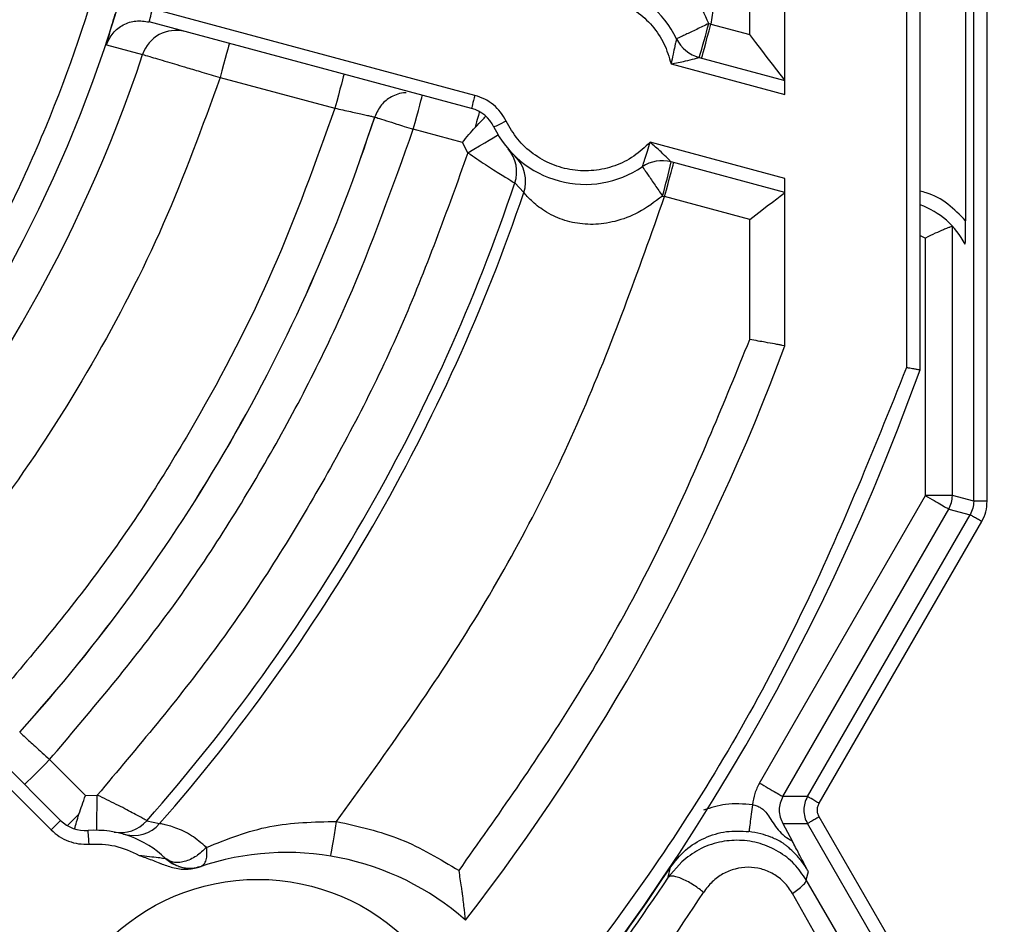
# Model space of a CAD drawing. Header units: inches. Extents: x 170 to 288, y 234 to 248.
# Tile 471 of 480: x 260.3399 to 260.3877, y 244.6314 to 244.6752. Entities that reach past the tile are written whole.
import ezdxf

# ---------------------------------------------------------------- set-up
doc = ezdxf.new("R2010")
doc.units = ezdxf.units.IN
doc.header["$LTSCALE"] = 0.25
doc.header["$MEASUREMENT"] = 0
doc.layers.add('ANNOTATIONS', color=1, linetype='Continuous')
doc.layers.add('STANDARD Z GUIDE MOTOR RH', color=7, linetype='Continuous')
doc.styles.add('ARIAL', font='arial.ttf', dxfattribs={"height": 0.09375})
doc.dimstyles.new('STANDARD$0', dxfattribs={"dimtxt": 0.09375, "dimasz": 0.09375, "dimexe": 0.03125, "dimexo": 0.046875, "dimgap": 0.09, "dimtad": 0, "dimtih": 1, "dimtoh": 1, "dimdec": 4, "dimzin": 0, "dimdsep": 46, "dimtxsty": 'ARIAL', "dimcen": 0.09, "dimadec": 0, "dimazin": 0, "dimtfac": 1, "dimtdec": 4, "dimtofl": 0, "dimtmove": 0, "dimatfit": 1, "dimfxl": 1, "dimtolj": 1, "dimtzin": 0, "dimarcsym": 0})

# ---------------------------------------------------------------- blocks, each defined once
blk = doc.blocks.new('*D45')
at = {"layer": 'ANNOTATIONS', "color": 0, "lineweight": -2, "transparency": 16777216}
for p, q in [((260.782945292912, 245.2238306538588), (261.3812151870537, 245.2238306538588)), ((261.3499651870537, 245.1300806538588), (261.3499651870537, 244.8380630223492)), ((261.3499651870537, 244.2690339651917), (261.3499651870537, 244.5610515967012)), ((259.6662786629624, 244.1752839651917), (261.3812151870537, 244.1752839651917))]:
    blk.add_line(p, q, dxfattribs=at)
at = {"layer": 'ANNOTATIONS', "color": 0, "transparency": 16777216}
for points in [[(261.3343401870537, 245.1300806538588), (261.3655901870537, 245.1300806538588), (261.3499651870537, 245.2238306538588)], [(261.3343401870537, 244.2690339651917), (261.3655901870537, 244.2690339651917), (261.3499651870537, 244.1752839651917)]]:
    blk.add_solid(points, dxfattribs=at)
at = {"layer": 'defpoints', "color": 0, "transparency": 16777216}
for p in [(260.736070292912, 245.2238306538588), (261.3499651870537, 245.2238306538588), (259.6194036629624, 244.1752839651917)]:
    blk.add_point(p, dxfattribs=at)
at = {"layer": 'ANNOTATIONS', "color": 0, "transparency": 16777216, "insert": (261.3499651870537, 244.6995573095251), "char_height": 0.09375, "attachment_point": 5, "style": 'ARIAL'}
blk.add_mtext('\\A1;HEADROOM', dxfattribs=at)

msp = doc.modelspace()

# ---------------------------------------------------------------- linework, layer by layer
at = {"layer": 'STANDARD Z GUIDE MOTOR RH'}
for p, q in [((260.386168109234, 244.651876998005), (260.386168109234, 244.7400242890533)), ((260.3868238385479, 244.651876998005), (260.3868238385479, 244.7400242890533)), ((260.382909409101, 244.7335301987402), (260.382909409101, 244.658371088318)), ((260.3835655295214, 244.6582566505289), (260.3835655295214, 244.7336446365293)), ((260.3857777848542, 244.7264119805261), (260.3857777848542, 244.6654893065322)), ((260.3770038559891, 244.6716156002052), (260.3770038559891, 244.7202856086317)), ((260.3752978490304, 244.6872595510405), (260.3734061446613, 244.6750251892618)), ((260.3752978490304, 244.6745183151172), (260.3752978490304, 244.6872595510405)), ((260.3619568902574, 244.6715715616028), (260.3463116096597, 244.6757636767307)), ((260.3617870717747, 244.6709377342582), (260.346141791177, 244.6751298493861)), ((260.3733050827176, 244.6750535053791), (260.3734061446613, 244.6750251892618)), ((260.3734061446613, 244.6750251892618), (260.3752978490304, 244.6745183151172)), ((260.3440711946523, 244.6740261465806), (260.3458264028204, 244.673553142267)), ((260.3728369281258, 244.673411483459), (260.3770038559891, 244.6722949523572)), ((260.3714761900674, 244.6730967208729), (260.3770038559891, 244.6716156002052)), ((260.3495893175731, 244.6724398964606), (260.3551597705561, 244.670947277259)), ((260.3613455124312, 244.6692898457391), (260.3589644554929, 244.6699278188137)), ((260.3616156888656, 244.6687874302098), (260.3613455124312, 244.6692898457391)), ((260.3770038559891, 244.6675397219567), (260.3704572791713, 244.6692939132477)), ((260.3640622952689, 244.6684646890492), (260.364115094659, 244.6683748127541)), ((260.3640640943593, 244.6684711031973), (260.3640627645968, 244.6684664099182)), ((260.3770038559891, 244.666860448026), (260.371478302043, 244.6683410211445)), ((260.3643279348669, 244.6668545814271), (260.363893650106, 244.6673226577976)), ((260.3770038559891, 244.6594167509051), (260.3770038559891, 244.6675397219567)), ((260.3710627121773, 244.6666848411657), (260.3711643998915, 244.6666588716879)), ((260.3752978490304, 244.6655513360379), (260.3711643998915, 244.6666588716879)), ((260.3752978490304, 244.6597244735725), (260.3752978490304, 244.6655513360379)), ((260.3851361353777, 244.6652251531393), (260.3851345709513, 244.6652257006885)), ((260.3851345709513, 244.6521539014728), (260.3851345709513, 244.6652257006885)), ((260.3835655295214, 244.664776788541), (260.3838230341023, 244.6646474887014)), ((260.3838230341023, 244.6521539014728), (260.3838230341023, 244.6646474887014)), ((260.3757707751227, 244.6382070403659), (260.3838230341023, 244.6521539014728)), ((260.386168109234, 244.651876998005), (260.3851345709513, 244.6521539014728)), ((260.3868238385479, 244.651876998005), (260.386168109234, 244.651876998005)), ((260.3769066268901, 244.6375513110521), (260.3849588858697, 244.651498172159)), ((260.3849588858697, 244.651498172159), (260.3859924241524, 244.6512212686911)), ((260.378100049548, 244.6375513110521), (260.3859923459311, 244.6512212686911)), ((260.3786679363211, 244.6372234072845), (260.3865603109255, 244.6508933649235)), ((260.3303915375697, 244.6478496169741), (260.3418446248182, 244.6363965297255)), ((260.3299275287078, 244.6473856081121), (260.3413806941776, 244.6359325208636)), ((260.3413079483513, 244.6393458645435), (260.343051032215, 244.637602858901)), ((260.343051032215, 244.637602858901), (260.3436211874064, 244.6376200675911)), ((260.378100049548, 244.6375513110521), (260.3769066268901, 244.6375513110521)), ((260.3427316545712, 244.6366999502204), (260.3421722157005, 244.6361405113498)), ((260.3865603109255, 244.6228976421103), (260.3786679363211, 244.6365675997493)), ((260.3460286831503, 244.6363796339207), (260.3466511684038, 244.6362375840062)), ((260.3769066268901, 244.6362397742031), (260.378100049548, 244.6362397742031)), ((260.3769066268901, 244.6362397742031), (260.3773589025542, 244.6353984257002)), ((260.3859923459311, 244.622569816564), (260.378100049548, 244.6362397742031)), ((260.3450394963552, 244.6356853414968), (260.3449777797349, 244.635698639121)), ((260.3719947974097, 244.6343885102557), (260.3713427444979, 244.6336331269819)), ((260.3713427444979, 244.6336331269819), (260.3714572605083, 244.6341310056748)), ((260.3780427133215, 244.6335076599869), (260.378142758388, 244.6339217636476)), ((260.3832793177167, 244.6245385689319), (260.3780427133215, 244.6335076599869)), ((260.3837369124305, 244.6215517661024), (260.3773707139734, 244.6328518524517))]:
    msp.add_line(p, q, dxfattribs=at)
at = {"layer": 'STANDARD Z GUIDE MOTOR RH', "flags": 128}
for points in [[(260.346141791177, 244.6751298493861), (260.3461450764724, 244.6751420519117), (260.3461547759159, 244.6751781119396), (260.3461704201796, 244.6752366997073), (260.3461915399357, 244.6753155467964), (260.3462172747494, 244.6754116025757), (260.3462466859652, 244.6755211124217), (260.3462785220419, 244.675640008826), (260.3463116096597, 244.6757636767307)], [(260.3729645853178, 244.6733772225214), (260.3729731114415, 244.6734089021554), (260.3729982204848, 244.6735026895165), (260.3730390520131, 244.6736549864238), (260.3730939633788, 244.6738599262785), (260.3731608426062, 244.6741096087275), (260.3732371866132, 244.6743945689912), (260.3733200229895, 244.6747036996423), (260.3734061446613, 244.6750251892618)], [(260.3770038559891, 244.6722949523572), (260.3769779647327, 244.6723287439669), (260.3769009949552, 244.6724290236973), (260.3767752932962, 244.6725928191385), (260.3766046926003, 244.6728151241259), (260.3763944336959, 244.673089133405), (260.3761508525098, 244.6734066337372), (260.3758813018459, 244.6737578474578), (260.3755940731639, 244.6741322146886), (260.3752978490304, 244.6745183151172)], [(260.3500308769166, 244.6740877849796), (260.3500224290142, 244.6740561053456), (260.3499972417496, 244.6739623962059), (260.3499564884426, 244.6738100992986), (260.349901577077, 244.6736051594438), (260.3498346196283, 244.6733553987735), (260.3497582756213, 244.6730705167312), (260.3496754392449, 244.6727613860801), (260.3495893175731, 244.6724398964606)], [(260.3556013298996, 244.672595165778), (260.3555928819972, 244.6725635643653), (260.3555677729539, 244.6724697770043), (260.3555269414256, 244.672317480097), (260.35547203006, 244.6721125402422), (260.3554051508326, 244.6718628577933), (260.3553288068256, 244.6715778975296), (260.3552459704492, 244.6712687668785), (260.3551597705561, 244.670947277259)], [(260.3589644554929, 244.6699278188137), (260.3590505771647, 244.6702493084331), (260.3591334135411, 244.6705584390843), (260.3592097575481, 244.6708433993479), (260.3592767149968, 244.6710930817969), (260.3593316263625, 244.6712980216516), (260.3593723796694, 244.671450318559), (260.3593974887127, 244.67154410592), (260.3594060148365, 244.671575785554)], [(260.3619568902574, 244.6715715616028), (260.3619237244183, 244.6714478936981), (260.3618918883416, 244.6713289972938), (260.3618625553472, 244.6712194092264), (260.3618368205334, 244.6711233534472), (260.3618157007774, 244.6710445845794), (260.3617999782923, 244.6709859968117), (260.3617902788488, 244.6709499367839), (260.3617870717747, 244.6709377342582)], [(260.3621725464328, 244.6707819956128), (260.3621597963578, 244.6707345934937), (260.3621429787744, 244.6706717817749), (260.3621222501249, 244.6705943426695), (260.3620977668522, 244.6705029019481), (260.3620697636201, 244.6703984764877), (260.3620385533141, 244.6702820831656), (260.3620044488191, 244.6701547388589), (260.3619677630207, 244.6700178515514)], [(260.3634721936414, 244.6703180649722), (260.3633568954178, 244.6702623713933), (260.3632461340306, 244.6702087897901), (260.3631439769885, 244.6701594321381), (260.3630544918, 244.6701160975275), (260.3629809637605, 244.6700805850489), (260.3629263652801, 244.6700542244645), (260.3628928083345, 244.6700379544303), (260.3628814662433, 244.670032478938)], [(260.3616156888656, 244.6687874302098), (260.3619017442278, 244.6689574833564), (260.3621768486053, 244.6691211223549), (260.3624303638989, 244.6692718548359), (260.362652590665, 244.669403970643), (260.3628349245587, 244.6695123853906), (260.3629704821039, 244.6695929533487), (260.3630538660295, 244.6696426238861), (260.3630821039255, 244.6696593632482)], [(260.3711643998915, 244.6666588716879), (260.3712505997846, 244.6669803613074), (260.371333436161, 244.6672894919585), (260.3714097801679, 244.6675743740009), (260.3714766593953, 244.6678241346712), (260.371531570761, 244.6680290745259), (260.3715724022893, 244.6681813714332), (260.3715975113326, 244.6682750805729), (260.371605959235, 244.6683067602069)], [(260.3752978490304, 244.6655513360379), (260.3755940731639, 244.6657786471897), (260.3758813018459, 244.6659990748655), (260.3761508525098, 244.6662058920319), (260.3763944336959, 244.6663927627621), (260.3766046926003, 244.6665541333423), (260.3767752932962, 244.6666849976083), (260.3769009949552, 244.6667814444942), (260.3769779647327, 244.6668405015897), (260.3770038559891, 244.666860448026)], [(260.3401016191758, 244.638139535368), (260.3401247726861, 244.6381626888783), (260.3401934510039, 244.638231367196), (260.340454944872, 244.6384928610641), (260.3406377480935, 244.6386756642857), (260.3408462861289, 244.6388842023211), (260.3410725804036, 244.6391105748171), (260.3413079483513, 244.6393458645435)], [(260.3435992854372, 244.6359141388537), (260.3435996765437, 244.6359469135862), (260.3436009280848, 244.6360439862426), (260.3436029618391, 244.6362016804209), (260.3436056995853, 244.6364138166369), (260.343609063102, 244.6366723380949), (260.3436128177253, 244.6369672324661), (260.3436169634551, 244.6372872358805), (260.3436211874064, 244.6376200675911)], [(260.3786679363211, 244.6372234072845), (260.3785595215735, 244.6372859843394), (260.3784550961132, 244.637346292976), (260.3783584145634, 244.6374020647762), (260.3782732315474, 244.6374513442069), (260.3782024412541, 244.6374921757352), (260.3781487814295, 244.6375231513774), (260.378114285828, 244.6375430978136), (260.378100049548, 244.6375513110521)], [(260.3413806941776, 244.6359325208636), (260.3414711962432, 244.6360230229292), (260.3415582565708, 244.6361100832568), (260.3416384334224, 244.6361902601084), (260.3417087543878, 244.6362605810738), (260.341766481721, 244.6363183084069), (260.3418093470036, 244.6363611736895), (260.3418357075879, 244.6363876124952), (260.3418446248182, 244.6363965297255)], [(260.3549619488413, 244.6346603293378), (260.3549673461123, 244.6346927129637), (260.35498322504, 244.6347884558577), (260.3550089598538, 244.6349439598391), (260.3550436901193, 244.6351532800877), (260.3550859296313, 244.6354083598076), (260.3551341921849, 244.6356993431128), (260.355186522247, 244.6360150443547), (260.3552409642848, 244.6363434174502)], [(260.3432238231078, 244.6352469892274), (260.3432145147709, 244.6353746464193), (260.3432055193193, 244.6354973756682), (260.3431971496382, 244.6356105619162), (260.3431898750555, 244.6357097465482), (260.3431839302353, 244.6357910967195), (260.3431794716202, 244.6358515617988), (260.343176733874, 244.6358887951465), (260.3431758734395, 244.6359013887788)]]:
    msp.add_lwpolyline(points, dxfattribs=at)
at = {"layer": 'STANDARD Z GUIDE MOTOR RH'}
for centre, radius in [((260.2785786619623, 244.6959506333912), 0.06900244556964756), ((260.2785786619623, 244.6959506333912), 0.06181102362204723), ((260.3514133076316, 244.6231159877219), 0.01041666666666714)]:
    msp.add_circle(centre, radius, dxfattribs=at)
for centre, radius, start, end in [((260.3673120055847, 244.6721746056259), 0.004921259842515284, 25.8033865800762, 124.1966134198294), ((260.3473724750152, 244.6815593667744), 0.02673623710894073, 342.2568421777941, 345.9165431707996), ((260.3474427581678, 244.6730189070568), 0.001702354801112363, 75.1025419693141, 161.7103281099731), ((260.3732785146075, 244.675059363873), 0.001706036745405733, 205.8033865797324, 254.9999999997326), ((260.2785786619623, 244.6959506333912), 0.07087950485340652, 318.420805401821, 341.5791945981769), ((260.3613454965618, 244.6692898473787), 0.001706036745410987, 25.80338658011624, 75.00000000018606), ((260.2785786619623, 244.6959506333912), 0.08252624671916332, 317.9471520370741, 342.0528479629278), ((260.2785786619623, 244.6959506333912), 0.08252803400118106, 317.9485247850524, 342.0523131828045), ((260.3673120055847, 244.6721746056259), 0.004921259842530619, 205.803386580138, 304.1966134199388), ((260.3622783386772, 244.6678663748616), 0.001704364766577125, 341.3966638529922, 40.55245947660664), ((260.3627141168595, 244.6674036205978), 0.001704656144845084, 341.2111138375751, 46.051396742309), ((260.3710367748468, 244.6666930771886), 0.001706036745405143, 74.99999999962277, 124.1966134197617), ((260.3453250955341, 244.6740234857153), 0.02676341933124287, 344.0853989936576, 347.7415337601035), ((260.2785786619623, 244.6959506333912), 0.08999005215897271, 318.5494945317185, 341.4505054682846), ((260.2785786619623, 244.6959506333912), 0.09055118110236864, 318.7428558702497, 341.2571441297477), ((260.3822532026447, 244.6625440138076), 0.003937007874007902, 27.19985083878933, 70.52877936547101), ((260.2785786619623, 244.6959506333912), 0.1049868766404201, 322.1666433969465, 339.6358651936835), ((260.2785786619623, 244.6959506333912), 0.1115485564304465, 289.7499227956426, 340.2500699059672), ((260.3838209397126, 244.6521544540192), 0.001313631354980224, 330.0268814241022, 359.9758999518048), ((260.3430509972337, 244.6376028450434), 0.001706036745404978, 225.0000000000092, 274.1966134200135), ((260.3447502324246, 244.6375067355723), 0.001704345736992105, 259.4457204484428, 318.6001078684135), ((260.3453687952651, 244.6373606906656), 0.001704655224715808, 253.9481680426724, 318.7880167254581), ((260.3435359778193, 244.6309933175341), 0.004921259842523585, 46.24103285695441, 94.19661341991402), ((260.3528155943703, 244.6217137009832), 0.01312335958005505, 48.58332169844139, 108.8675847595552), ((260.3481195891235, 244.6357799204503), 0.001706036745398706, 226.2410328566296, 247.6300925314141), ((260.3481195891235, 244.6357799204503), 0.001706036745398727, 251.2666699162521, 288.4615794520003), ((260.2785786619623, 244.6959506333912), 0.1115710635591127, 320.6306794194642, 326.3524246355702)]:
    msp.add_arc(centre, radius, start, end, dxfattribs=at)
for points, knots in [([(260.278578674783, 244.7636457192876), (260.2815315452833, 244.7635342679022), (260.2874402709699, 244.7633112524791), (260.296150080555, 244.7615129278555), (260.3045585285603, 244.7586747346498), (260.3125236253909, 244.7547436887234), (260.319907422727, 244.7498111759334), (260.3265830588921, 244.7439546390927), (260.3324391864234, 244.737279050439), (260.3373729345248, 244.7298952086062), (260.3412991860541, 244.7219300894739), (260.3441550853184, 244.7135216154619), (260.3458874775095, 244.7048117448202), (260.3464667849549, 244.695950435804), (260.3458874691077, 244.6870891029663), (260.3441548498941, 244.6783792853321), (260.3412990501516, 244.6699707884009), (260.3373727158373, 244.6620056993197), (260.3324389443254, 244.6546218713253), (260.3265827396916, 244.6479463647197), (260.3199071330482, 244.6420898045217), (260.3125232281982, 244.6371574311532), (260.3045581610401, 244.6332262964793), (260.2961497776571, 244.6303881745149), (260.2874399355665, 244.6285900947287), (260.2815314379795, 244.6283670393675), (260.278578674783, 244.6282555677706)], [0, 0, 0, 0, 0.04165386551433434, 0.08334983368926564, 0.1250000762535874, 0.1666529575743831, 0.2083498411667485, 0.2499999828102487, 0.2916532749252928, 0.3333499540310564, 0.3749998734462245, 0.416653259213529, 0.4583498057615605, 0.4999999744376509, 0.5416531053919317, 0.5833497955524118, 0.6250000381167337, 0.6666529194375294, 0.7083498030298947, 0.7499999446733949, 0.7916529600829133, 0.8333499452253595, 0.8750000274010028, 0.9166532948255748, 0.9583476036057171, 1, 1, 1, 1]), ([(260.3733050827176, 244.6750535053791), (260.3731185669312, 244.6754909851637), (260.372769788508, 244.676309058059), (260.3719624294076, 244.677286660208), (260.3710732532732, 244.6779761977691), (260.3701116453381, 244.6784032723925), (260.3691133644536, 244.678576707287), (260.368214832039, 244.678516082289), (260.3675614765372, 244.6783388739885), (260.3674438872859, 244.6782948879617), (260.3673877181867, 244.678273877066)], [0, 0, 0, 0, 0.1297464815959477, 0.2426216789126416, 0.3466775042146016, 0.4520834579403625, 0.5714852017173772, 0.7136004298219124, 0.8631949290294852, 1, 1, 1, 1]), ([(260.3649149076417, 244.6757023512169), (260.3652152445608, 244.6758768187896), (260.3658159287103, 244.676225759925), (260.36684334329, 244.6764538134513), (260.3678883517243, 244.6764439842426), (260.3689017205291, 244.6761778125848), (260.3698216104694, 244.6756762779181), (260.3705887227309, 244.6749665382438), (260.371179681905, 244.6740956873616), (260.3713773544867, 244.6734297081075), (260.3714761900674, 244.6730967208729)], [0, 0, 0, 0, 0.124995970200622, 0.2499962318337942, 0.3749984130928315, 0.4999946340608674, 0.6249971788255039, 0.7499963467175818, 0.8749990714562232, 0.9999999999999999, 0.9999999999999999, 0.9999999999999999, 0.9999999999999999]), ([(260.3440711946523, 244.6740261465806), (260.344154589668, 244.6743338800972), (260.3442808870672, 244.6747999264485), (260.3444428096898, 244.6753378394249), (260.3444978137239, 244.6755205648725)], [0, 0, 0, 0, 0.6603066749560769, 0.9999999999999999, 0.9999999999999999, 0.9999999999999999, 0.9999999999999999]), ([(260.3440711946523, 244.6740261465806), (260.3441623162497, 244.6742228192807), (260.3443446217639, 244.6746162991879), (260.3448697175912, 244.6750203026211), (260.3454982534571, 244.6752293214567), (260.3459272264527, 244.6751630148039), (260.346141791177, 244.6751298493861)], [0, 0, 0, 0, 0.2496812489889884, 0.4995332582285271, 0.7496753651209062, 1, 1, 1, 1]), ([(260.3733050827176, 244.6750535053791), (260.3731061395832, 244.6749575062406), (260.3728009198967, 244.6748102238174), (260.3724345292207, 244.6746355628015), (260.3721852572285, 244.674517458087), (260.3719859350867, 244.6744241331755), (260.3717957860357, 244.6743365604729), (260.3717635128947, 244.6743245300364), (260.3717426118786, 244.6743167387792)], [0, 0, 0, 0, 0.2441034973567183, 0.3745049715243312, 0.5067249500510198, 0.6379040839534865, 0.7654962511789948, 1, 1, 1, 1]), ([(260.3717426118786, 244.6743167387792), (260.3717413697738, 244.6743115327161), (260.3717388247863, 244.6743008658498), (260.3717194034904, 244.6742194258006), (260.3716918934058, 244.6741000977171), (260.3716433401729, 244.6738849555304), (260.3715703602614, 244.6735431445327), (260.3715090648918, 244.6732525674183), (260.3714761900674, 244.6730967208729)], [0, 0, 0, 0, 0.0963738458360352, 0.1974634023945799, 0.3064243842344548, 0.4248065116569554, 0.691503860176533, 1, 1, 1, 1]), ([(260.3458264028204, 244.673553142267), (260.3459126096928, 244.6735274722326), (260.3460910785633, 244.6734743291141), (260.3469191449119, 244.6732293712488), (260.3478546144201, 244.6729517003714), (260.3487404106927, 244.6726902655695), (260.349292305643, 244.67252749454), (260.3495893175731, 244.6724398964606)], [0, 0, 0, 0, 0.2410661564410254, 0.4990646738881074, 0.7039623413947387, 0.8406821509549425, 1, 1, 1, 1]), ([(260.3714761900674, 244.6730967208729), (260.3717108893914, 244.6731415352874), (260.3721091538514, 244.6732175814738), (260.3725628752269, 244.6733334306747), (260.3727645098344, 244.6733905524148), (260.3728283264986, 244.673409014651), (260.3728341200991, 244.6734106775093), (260.3728369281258, 244.673411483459)], [0, 0, 0, 0, 0.4288374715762, 0.7277001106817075, 0.8768112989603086, 0.9402932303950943, 1, 1, 1, 1]), ([(260.3495893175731, 244.6724398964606), (260.3487204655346, 244.6700498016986), (260.3469827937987, 244.6652697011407), (260.3434545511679, 244.6584946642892), (260.3393512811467, 244.6520514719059), (260.3360804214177, 244.6481565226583), (260.3344448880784, 244.6462089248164)], [0, 0, 0, 0, 0.2500039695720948, 0.4999986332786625, 0.749983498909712, 0.9999999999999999, 0.9999999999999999, 0.9999999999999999, 0.9999999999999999]), ([(260.3586200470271, 244.6716913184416), (260.3586047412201, 244.6716929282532), (260.3584677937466, 244.6717073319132), (260.3582180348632, 244.6716337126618), (260.3578104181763, 244.6714726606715), (260.357364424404, 244.6711230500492), (260.3571836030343, 244.6707274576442), (260.3570892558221, 244.670521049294)], [0, 0, 0, 0, 0.02258076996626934, 0.2020396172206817, 0.3687960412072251, 0.6706565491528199, 1, 1, 1, 1]), ([(260.3634721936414, 244.6703180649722), (260.3633893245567, 244.6704661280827), (260.3632237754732, 244.6707619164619), (260.3628608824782, 244.6711219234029), (260.3624392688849, 244.6714106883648), (260.3621177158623, 244.671517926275), (260.3619568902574, 244.6715715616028)], [0, 0, 0, 0, 0.2502831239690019, 0.4999951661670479, 0.7499212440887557, 0.9999999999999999, 0.9999999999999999, 0.9999999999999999, 0.9999999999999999]), ([(260.3551597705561, 244.670947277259), (260.3542137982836, 244.6683177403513), (260.352321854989, 244.6630586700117), (260.34845357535, 244.6556083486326), (260.3439355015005, 244.6485331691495), (260.3403269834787, 244.6442651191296), (260.3385227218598, 244.642131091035)], [0, 0, 0, 0, 0.249999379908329, 0.4999984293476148, 0.7499988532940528, 1, 1, 1, 1]), ([(260.3551597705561, 244.670947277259), (260.3552895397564, 244.6709188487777), (260.3555489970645, 244.67086200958), (260.3559226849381, 244.670779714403), (260.3562651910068, 244.6707040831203), (260.3565631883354, 244.670638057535), (260.3568045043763, 244.6705844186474), (260.356977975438, 244.6705458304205), (260.3570831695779, 244.6705223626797), (260.3570872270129, 244.6705214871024), (260.3570892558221, 244.670521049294)], [0, 0, 0, 0, 0.1252132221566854, 0.2503481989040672, 0.3755028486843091, 0.5005167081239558, 0.6254583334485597, 0.7503049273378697, 0.8751468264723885, 1, 1, 1, 1]), ([(260.3570892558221, 244.670521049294), (260.3571243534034, 244.6705098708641), (260.3571965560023, 244.6704868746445), (260.3576101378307, 244.6703563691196), (260.3580888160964, 244.6702042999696), (260.3585419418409, 244.6700612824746), (260.3588175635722, 244.6699742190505), (260.3589644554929, 244.6699278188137)], [0, 0, 0, 0, 0.2426530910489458, 0.4991849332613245, 0.7111080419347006, 0.8460357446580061, 1, 1, 1, 1]), ([(260.3619677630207, 244.6700178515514), (260.3620876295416, 244.6701451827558), (260.3622954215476, 244.6703659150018), (260.3624305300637, 244.6705002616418), (260.3624877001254, 244.6705571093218)], [0, 0, 0, 0, 0.5768581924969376, 1, 1, 1, 1]), ([(260.3613455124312, 244.6692898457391), (260.3614529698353, 244.6694186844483), (260.3616666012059, 244.6696748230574), (260.3618677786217, 244.6699039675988), (260.3619677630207, 244.6700178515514)], [0, 0, 0, 0, 0.5030038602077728, 0.9999999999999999, 0.9999999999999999, 0.9999999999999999, 0.9999999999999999]), ([(260.3704572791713, 244.6692939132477), (260.3702051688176, 244.6690549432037), (260.3697009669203, 244.6685770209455), (260.3687537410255, 244.6681183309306), (260.3677345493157, 244.6678872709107), (260.3666871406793, 244.6679128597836), (260.3656764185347, 244.6681889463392), (260.3647665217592, 244.66870302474), (260.3639908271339, 244.6694142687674), (260.3636450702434, 244.670016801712), (260.3634721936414, 244.6703180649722)], [0, 0, 0, 0, 0.1250089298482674, 0.2500085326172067, 0.3750031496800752, 0.5000014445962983, 0.6250044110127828, 0.7500019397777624, 0.8750023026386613, 1, 1, 1, 1]), ([(260.3413079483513, 244.6393458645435), (260.3432279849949, 244.6416069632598), (260.3470680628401, 244.6461291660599), (260.3518681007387, 244.6536369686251), (260.3559699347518, 244.6615478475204), (260.3579662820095, 244.6671344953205), (260.3589644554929, 244.6699278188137)], [0, 0, 0, 0, 0.2500005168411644, 0.5000016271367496, 0.7500008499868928, 1, 1, 1, 1]), ([(260.3704572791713, 244.6692939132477), (260.3704077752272, 244.6691425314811), (260.3703154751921, 244.6688602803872), (260.3702079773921, 244.6685277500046), (260.3701422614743, 244.6683171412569), (260.370106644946, 244.6682000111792), (260.3700825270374, 244.6681197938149), (260.3700794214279, 244.6681092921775), (260.3700779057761, 244.6681041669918)], [0, 0, 0, 0, 0.3084776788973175, 0.5751562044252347, 0.6935841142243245, 0.8025300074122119, 0.9036273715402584, 1, 1, 1, 1]), ([(260.371478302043, 244.6683410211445), (260.3714762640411, 244.6683431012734), (260.37147205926, 244.6683473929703), (260.3714260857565, 244.6683953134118), (260.3712800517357, 244.668545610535), (260.3709449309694, 244.6688727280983), (260.3706380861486, 244.6691377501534), (260.3704572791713, 244.6692939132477)], [0, 0, 0, 0, 0.05970568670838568, 0.1231840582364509, 0.2722831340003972, 0.5711959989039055, 1, 1, 1, 1]), ([(260.3616156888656, 244.6687874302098), (260.3605911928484, 244.6659439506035), (260.3585422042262, 244.660257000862), (260.3543574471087, 244.652199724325), (260.3494719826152, 244.6445470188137), (260.3455714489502, 244.6399290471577), (260.3436211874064, 244.6376200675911)], [0, 0, 0, 0, 0.2500002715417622, 0.4999997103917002, 0.7500005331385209, 1, 1, 1, 1]), ([(260.3616156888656, 244.6687874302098), (260.3619040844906, 244.6685893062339), (260.3624803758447, 244.6681934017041), (260.3632273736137, 244.6677231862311), (260.3637629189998, 244.667399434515), (260.3638498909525, 244.6673483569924), (260.363893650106, 244.6673226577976)], [0, 0, 0, 0, 0.2555775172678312, 0.5107120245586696, 0.7538191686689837, 1, 1, 1, 1]), ([(260.3700779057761, 244.6681041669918), (260.3700921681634, 244.6680869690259), (260.3701141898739, 244.6680604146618), (260.3702348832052, 244.6678894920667), (260.3703609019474, 244.6677090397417), (260.3705177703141, 244.667482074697), (260.3707476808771, 244.6671476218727), (260.3709383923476, 244.6668674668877), (260.3710627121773, 244.6666848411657)], [0, 0, 0, 0, 0.2345039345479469, 0.3620836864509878, 0.4932600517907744, 0.6255051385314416, 0.7558765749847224, 1, 1, 1, 1]), ([(260.3552409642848, 244.6363434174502), (260.3574803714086, 244.6394436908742), (260.3619609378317, 244.6456466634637), (260.3673182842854, 244.6558463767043), (260.3698827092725, 244.6630556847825), (260.3711643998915, 244.6666588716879)], [0, 0, 0, 0, 0.3332499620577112, 0.6667606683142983, 0.9999999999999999, 0.9999999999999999, 0.9999999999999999, 0.9999999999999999]), ([(260.3710627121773, 244.6666848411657), (260.3706824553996, 244.6663992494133), (260.3699713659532, 244.6658651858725), (260.3687848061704, 244.6654224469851), (260.3676700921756, 244.6652708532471), (260.3666232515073, 244.665379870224), (260.3656709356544, 244.6657296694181), (260.3649231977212, 244.6662311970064), (260.364445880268, 244.6667114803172), (260.3643660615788, 244.6668083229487), (260.3643279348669, 244.6668545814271)], [0, 0, 0, 0, 0.1297485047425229, 0.24263286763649, 0.3462483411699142, 0.4520775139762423, 0.5714821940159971, 0.7135938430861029, 0.8631933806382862, 0.9999999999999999, 0.9999999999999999, 0.9999999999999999, 0.9999999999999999]), ([(260.3857777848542, 244.6654893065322), (260.3855006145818, 244.6657691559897), (260.3849462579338, 244.6663288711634), (260.3841523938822, 244.6667919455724), (260.3836658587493, 244.6668940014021), (260.3835655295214, 244.6669150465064)], [0, 0, 0, 0, 0.4425062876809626, 0.8850382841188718, 1, 1, 1, 1]), ([(260.3851345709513, 244.6652257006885), (260.3851266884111, 244.6652225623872), (260.3851107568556, 244.6652162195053), (260.3850227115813, 244.6651810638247), (260.3848888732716, 244.6651274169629), (260.384661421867, 244.6650332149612), (260.3843000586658, 244.6648804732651), (260.3839854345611, 244.6647268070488), (260.3838230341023, 244.6646474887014)], [0, 0, 0, 0, 0.1217347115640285, 0.2460403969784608, 0.3734429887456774, 0.504622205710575, 0.7442993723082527, 1, 1, 1, 1]), ([(260.3857548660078, 244.6643435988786), (260.3857561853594, 244.664345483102), (260.3857589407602, 244.6643494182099), (260.3857630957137, 244.664414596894), (260.3857668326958, 244.6645174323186), (260.3857716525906, 244.6647160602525), (260.3857764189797, 244.6650417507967), (260.3857773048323, 244.6653320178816), (260.3857777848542, 244.6654893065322)], [0, 0, 0, 0, 0.07978714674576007, 0.1666315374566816, 0.2714600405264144, 0.3926784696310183, 0.6709072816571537, 1, 1, 1, 1]), ([(260.3611839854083, 244.6339563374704), (260.3630745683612, 244.6366309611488), (260.3668566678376, 244.6419815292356), (260.3715899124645, 244.6506228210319), (260.3740620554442, 244.6566910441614), (260.3752978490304, 244.6597244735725)], [0, 0, 0, 0, 0.3332735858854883, 0.666711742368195, 0.9999999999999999, 0.9999999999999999, 0.9999999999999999, 0.9999999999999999]), ([(260.3770038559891, 244.6594167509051), (260.3769801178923, 244.6594211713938), (260.3769439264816, 244.6594279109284), (260.3767273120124, 244.6594667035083), (260.3764626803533, 244.6595136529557), (260.3761099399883, 244.6595792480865), (260.3756912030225, 244.6596538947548), (260.3754347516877, 244.6596999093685), (260.3752978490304, 244.6597244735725)], [0, 0, 0, 0, 0.2421838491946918, 0.3692366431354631, 0.5000901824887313, 0.71041250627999, 0.8454081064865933, 1, 1, 1, 1]), ([(260.382909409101, 244.658371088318), (260.3812442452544, 244.6542247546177), (260.3779125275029, 244.6459286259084), (260.3711406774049, 244.6342927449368), (260.3655732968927, 244.6272978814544), (260.3627908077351, 244.6238019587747)], [0, 0, 0, 0, 0.3332437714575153, 0.6667657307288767, 1, 1, 1, 1]), ([(260.382909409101, 244.658371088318), (260.3829622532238, 244.6583619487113), (260.3830611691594, 244.6583448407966), (260.3832222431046, 244.6583170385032), (260.3833576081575, 244.6582927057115), (260.3834594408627, 244.6582752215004), (260.383542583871, 244.6582608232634), (260.3835564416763, 244.6582583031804), (260.3835655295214, 244.6582566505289)], [0, 0, 0, 0, 0.1550591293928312, 0.2902464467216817, 0.4999456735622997, 0.6306425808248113, 0.7577781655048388, 1, 1, 1, 1]), ([(260.3851345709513, 244.6521539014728), (260.3851098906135, 244.6521539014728), (260.3850605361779, 244.6521539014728), (260.3847550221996, 244.6521539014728), (260.3843273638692, 244.6521539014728), (260.3839911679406, 244.6521539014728), (260.3838230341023, 244.6521539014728)], [0, 0, 0, 0, 0.2500604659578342, 0.5000577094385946, 0.7499755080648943, 1, 1, 1, 1]), ([(260.3838230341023, 244.6521539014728), (260.3839686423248, 244.652069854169), (260.3842598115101, 244.6519017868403), (260.3846301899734, 244.6516878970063), (260.384894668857, 244.651535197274), (260.3849374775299, 244.6515105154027), (260.3849588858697, 244.651498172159)], [0, 0, 0, 0, 0.2500178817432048, 0.49995461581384, 0.7499305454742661, 1, 1, 1, 1]), ([(260.386168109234, 244.651876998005), (260.3861604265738, 244.6517619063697), (260.38614506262, 244.6515317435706), (260.3860432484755, 244.6513247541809), (260.3859923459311, 244.6512212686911)], [0, 0, 0, 0, 0.5000444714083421, 1, 1, 1, 1]), ([(260.3865603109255, 244.6508933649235), (260.3866371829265, 244.6510484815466), (260.3867909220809, 244.6513587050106), (260.3868128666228, 244.6517042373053), (260.3868238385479, 244.651876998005)], [0, 0, 0, 0, 0.500015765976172, 1, 1, 1, 1]), ([(260.3865603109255, 244.6508933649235), (260.3864874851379, 244.6509353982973), (260.3863418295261, 244.6510194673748), (260.3861566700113, 244.6511263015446), (260.3860244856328, 244.651202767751), (260.3860030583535, 244.6512151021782), (260.3859923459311, 244.6512212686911)], [0, 0, 0, 0, 0.2499433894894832, 0.4999006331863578, 0.7499787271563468, 0.9999999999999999, 0.9999999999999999, 0.9999999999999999, 0.9999999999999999]), ([(260.339856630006, 244.6406732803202), (260.3398703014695, 244.6406606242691), (260.3399032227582, 244.6406301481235), (260.3400872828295, 244.6404611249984), (260.3403456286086, 244.6402250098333), (260.3406208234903, 244.6399736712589), (260.3409498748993, 244.6396732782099), (260.3411879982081, 244.6394555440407), (260.3413079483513, 244.6393458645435)], [0, 0, 0, 0, 0.1613035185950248, 0.3884236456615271, 0.5267334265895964, 0.6780916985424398, 0.8378447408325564, 1, 1, 1, 1]), ([(260.3757707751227, 244.6382070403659), (260.3756863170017, 244.6380406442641), (260.3755174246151, 244.6377078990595), (260.3754605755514, 244.6373391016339), (260.3754321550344, 244.6371547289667)], [0, 0, 0, 0, 0.5000706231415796, 0.9999999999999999, 0.9999999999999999, 0.9999999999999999, 0.9999999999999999]), ([(260.3757707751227, 244.6382070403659), (260.3759163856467, 244.6381229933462), (260.3762075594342, 244.6379549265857), (260.3765779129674, 244.6377410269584), (260.3768425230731, 244.6375883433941), (260.3768852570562, 244.6375636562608), (260.3769066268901, 244.6375513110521)], [0, 0, 0, 0, 0.2500149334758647, 0.4999487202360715, 0.7499411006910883, 1, 1, 1, 1]), ([(260.3427316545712, 244.6366999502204), (260.3427803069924, 244.636843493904), (260.3428781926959, 244.6371322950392), (260.3429931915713, 244.6374453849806), (260.343051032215, 244.637602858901)], [0, 0, 0, 0, 0.4970329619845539, 1, 1, 1, 1]), ([(260.3460286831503, 244.6363796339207), (260.3459845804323, 244.6364047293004), (260.3458969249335, 244.6364546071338), (260.3453486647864, 244.6367563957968), (260.3445679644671, 244.6371682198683), (260.3439369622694, 244.6374693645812), (260.3436211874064, 244.6376200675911)], [0, 0, 0, 0, 0.2461799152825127, 0.4892900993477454, 0.7444234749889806, 1, 1, 1, 1]), ([(260.3769066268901, 244.6375513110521), (260.3768567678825, 244.637447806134), (260.376757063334, 244.6372408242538), (260.376717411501, 244.6368955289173), (260.3767570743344, 244.6365502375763), (260.3768567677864, 244.6363432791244), (260.3769066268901, 244.6362397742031)], [0, 0, 0, 0, 0.2500479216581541, 0.5000283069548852, 0.7499520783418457, 1, 1, 1, 1]), ([(260.378100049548, 244.6375513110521), (260.3780503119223, 244.6374477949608), (260.3779508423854, 244.637240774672), (260.3779112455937, 244.6368955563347), (260.3779508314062, 244.6365503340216), (260.378050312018, 244.636343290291), (260.378100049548, 244.6362397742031)], [0, 0, 0, 0, 0.2500002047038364, 0.4999716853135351, 0.7499997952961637, 1, 1, 1, 1]), ([(260.3754321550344, 244.6371547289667), (260.3749929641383, 244.6371887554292), (260.3741838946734, 244.6372514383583), (260.3734125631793, 244.637004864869), (260.3730599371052, 244.6368921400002)], [0, 0, 0, 0, 0.5428345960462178, 1, 1, 1, 1]), ([(260.3754321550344, 244.6371547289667), (260.3754109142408, 244.6369959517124), (260.3753667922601, 244.6366661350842), (260.3753093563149, 244.6362374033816), (260.3752684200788, 244.6359324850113), (260.3752615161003, 244.6358806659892), (260.3752581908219, 244.6358557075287)], [0, 0, 0, 0, 0.2407257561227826, 0.500042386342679, 0.7591970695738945, 1, 1, 1, 1]), ([(260.3754321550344, 244.6371547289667), (260.3755053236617, 244.6371384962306), (260.3756451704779, 244.6371074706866), (260.3758545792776, 244.6370056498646), (260.3760445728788, 244.6368432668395), (260.3763112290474, 244.6364777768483), (260.3765698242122, 244.6360221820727), (260.3769833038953, 244.6356184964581), (260.3772323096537, 244.6354725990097), (260.3773589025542, 244.6353984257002)], [0, 0, 0, 0, 0.08219954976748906, 0.157107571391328, 0.2603748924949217, 0.3697512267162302, 0.6832720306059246, 0.8389775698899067, 1, 1, 1, 1]), ([(260.3786679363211, 244.6365675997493), (260.3786427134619, 244.6366197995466), (260.3785927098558, 244.6367232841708), (260.3785736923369, 244.6368958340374), (260.3785932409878, 244.6370679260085), (260.3786429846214, 244.6371714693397), (260.3786679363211, 244.6372234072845)], [0, 0, 0, 0, 0.2522400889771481, 0.5000588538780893, 0.7492265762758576, 1, 1, 1, 1]), ([(260.3425246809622, 244.635980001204), (260.3425520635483, 244.6360850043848), (260.3426019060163, 244.6362761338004), (260.3426913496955, 244.6365682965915), (260.3427316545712, 244.6366999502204)], [0, 0, 0, 0, 0.5493826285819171, 1, 1, 1, 1]), ([(260.3786679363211, 244.6365675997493), (260.3785951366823, 244.6365255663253), (260.378449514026, 244.6364414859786), (260.3782643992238, 244.6363346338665), (260.3781320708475, 244.6362583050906), (260.3781107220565, 244.6362459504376), (260.378100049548, 244.6362397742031)], [0, 0, 0, 0, 0.2498932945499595, 0.4998668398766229, 0.7499776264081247, 0.9999999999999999, 0.9999999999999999, 0.9999999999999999, 0.9999999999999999]), ([(260.3489231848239, 244.6350846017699), (260.3486804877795, 244.6352901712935), (260.3481533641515, 244.6357366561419), (260.3474011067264, 244.6360558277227), (260.3468149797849, 244.6362110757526), (260.3467041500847, 244.6362290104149), (260.3466511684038, 244.6362375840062)], [0, 0, 0, 0, 0.2234913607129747, 0.4854100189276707, 0.7540023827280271, 0.9999999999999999, 0.9999999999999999, 0.9999999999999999, 0.9999999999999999]), ([(260.3489231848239, 244.6350846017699), (260.3499288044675, 244.6354862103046), (260.3519047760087, 244.6362753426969), (260.3541422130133, 244.636320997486), (260.3552409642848, 244.6363434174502)], [0, 0, 0, 0, 0.5089241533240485, 1, 1, 1, 1]), ([(260.3552409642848, 244.6363434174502), (260.3562966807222, 244.6361079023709), (260.3584080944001, 244.6356368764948), (260.3602586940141, 244.6345165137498), (260.3611839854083, 244.6339563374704)], [0, 0, 0, 0, 0.5000045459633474, 1, 1, 1, 1]), ([(260.3413806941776, 244.6359325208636), (260.3415076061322, 244.6358199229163), (260.3417611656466, 244.6355949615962), (260.3422222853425, 244.6353743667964), (260.3427153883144, 244.6352402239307), (260.3430543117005, 244.6352447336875), (260.3432238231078, 244.6352469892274)], [0, 0, 0, 0, 0.2502633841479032, 0.5000053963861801, 0.7499293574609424, 1, 1, 1, 1]), ([(260.3452106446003, 244.6356633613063), (260.3451613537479, 244.6356672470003), (260.345093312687, 244.6356726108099), (260.3450511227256, 244.6356825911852), (260.3450394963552, 244.6356853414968)], [0, 0, 0, 0, 0.724428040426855, 1, 1, 1, 1]), ([(260.3714572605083, 244.6341310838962), (260.371685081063, 244.6344202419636), (260.372140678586, 244.6349985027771), (260.3730921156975, 244.6355795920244), (260.374155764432, 244.6359134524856), (260.3748907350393, 244.6358749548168), (260.3752581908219, 244.6358557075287)], [0, 0, 0, 0, 0.2500778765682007, 0.5001079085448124, 0.7500740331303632, 1, 1, 1, 1]), ([(260.378142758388, 244.6339217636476), (260.3780362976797, 244.6340897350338), (260.377823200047, 244.6344259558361), (260.3774932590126, 244.6347941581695), (260.3772614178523, 244.6350167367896), (260.3770943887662, 244.6351540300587), (260.3770077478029, 244.6352187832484), (260.3769460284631, 244.6352617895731), (260.3768831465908, 244.6353029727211), (260.3766527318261, 244.6354424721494), (260.3763653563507, 244.6355691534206), (260.3758446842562, 244.6357537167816), (260.3754537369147, 244.6358217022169), (260.3752581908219, 244.6358557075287)], [0, 0, 0, 0, 0.1447065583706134, 0.2896526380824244, 0.4172135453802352, 0.4645974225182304, 0.4840550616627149, 0.5018480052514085, 0.5195318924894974, 0.5386806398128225, 0.7114370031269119, 0.8556650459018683, 1, 1, 1, 1]), ([(260.3432238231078, 244.6352469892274), (260.3436487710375, 244.635245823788), (260.3444986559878, 244.6352434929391), (260.3452665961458, 244.6348793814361), (260.3456505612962, 244.6346973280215)], [0, 0, 0, 0, 0.5000064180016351, 1, 1, 1, 1]), ([(260.3489231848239, 244.6350846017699), (260.3487640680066, 244.6349335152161), (260.3485190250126, 244.6347008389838), (260.3481419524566, 244.6344942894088), (260.3478471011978, 244.634384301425), (260.3475647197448, 244.6343380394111), (260.3472307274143, 244.6343522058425), (260.3470542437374, 244.6344707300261), (260.3469396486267, 244.634547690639)], [0, 0, 0, 0, 0.2390139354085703, 0.3680861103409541, 0.5000019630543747, 0.6319335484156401, 0.7610055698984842, 1, 1, 1, 1]), ([(260.3489231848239, 244.6350846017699), (260.3489291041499, 244.6349732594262), (260.3489413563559, 244.6347427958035), (260.3488978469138, 244.6344623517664), (260.3488082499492, 244.6342466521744), (260.3487093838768, 244.6341900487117), (260.3486598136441, 244.6341616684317)], [0, 0, 0, 0, 0.2325777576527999, 0.4814045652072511, 0.7399826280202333, 1, 1, 1, 1]), ([(260.3780427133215, 244.6335076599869), (260.3778587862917, 244.6337755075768), (260.3774881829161, 244.6343152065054), (260.3767031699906, 244.6349120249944), (260.3757931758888, 244.6353132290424), (260.3748056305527, 244.6354690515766), (260.3737882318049, 244.6353678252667), (260.3728149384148, 244.6350269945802), (260.3722636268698, 244.6345977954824), (260.3719947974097, 244.6343885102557)], [0, 0, 0, 0, 0.1359901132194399, 0.2740129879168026, 0.4130363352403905, 0.5599119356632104, 0.7013819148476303, 0.8543884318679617, 1, 1, 1, 1]), ([(260.378142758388, 244.6339217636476), (260.3780524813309, 244.6340871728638), (260.3778732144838, 244.634415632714), (260.3776566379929, 244.6348363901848), (260.3774716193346, 244.6351856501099), (260.3773589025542, 244.6353984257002)], [0, 0, 0, 0, 0.2838904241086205, 0.5637328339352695, 1, 1, 1, 1]), ([(260.3456505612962, 244.6346973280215), (260.3458567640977, 244.6346246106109), (260.3461679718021, 244.6345148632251), (260.3465112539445, 244.6343767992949), (260.34665680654, 244.6343196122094), (260.3468868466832, 244.6342301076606), (260.3472961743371, 244.6340875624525), (260.3479393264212, 244.6339832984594), (260.34836712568, 244.6340838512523), (260.3485717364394, 244.6341319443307)], [0, 0, 0, 0, 0.215882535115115, 0.325816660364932, 0.3653448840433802, 0.3703177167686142, 0.5695697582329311, 0.7941308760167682, 1, 1, 1, 1]), ([(260.3456505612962, 244.6346973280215), (260.3458225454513, 244.6346806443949), (260.3461380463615, 244.6346500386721), (260.3465039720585, 244.6346068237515), (260.3467258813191, 244.6345779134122), (260.3468446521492, 244.6345615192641), (260.3469241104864, 244.6345500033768), (260.346934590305, 244.634548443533), (260.3469396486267, 244.634547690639)], [0, 0, 0, 0, 0.3263558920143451, 0.598692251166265, 0.7153018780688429, 0.8192946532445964, 0.9127784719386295, 1, 1, 1, 1]), ([(260.3486058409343, 244.6341435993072), (260.3484815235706, 244.6341108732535), (260.3482296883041, 244.6340445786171), (260.3477917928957, 244.6340815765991), (260.3473594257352, 244.6342230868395), (260.3471153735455, 244.6344064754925), (260.3469954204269, 244.634496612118)], [0, 0, 0, 0, 0.2477562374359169, 0.5018909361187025, 0.7551764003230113, 1, 1, 1, 1]), ([(260.3773707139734, 244.6328518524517), (260.3772441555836, 244.6330400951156), (260.376991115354, 244.6334164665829), (260.3764536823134, 244.6338171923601), (260.375852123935, 244.6340656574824), (260.3752145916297, 244.6341448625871), (260.3745817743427, 244.6340606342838), (260.3739886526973, 244.6338179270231), (260.3734542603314, 244.6334385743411), (260.3731866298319, 244.6330804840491), (260.3730528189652, 244.6329014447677)], [0, 0, 0, 0, 0.1242294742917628, 0.2483838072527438, 0.3727194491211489, 0.4974294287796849, 0.6226324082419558, 0.7482584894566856, 0.8741333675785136, 1, 1, 1, 1]), ([(260.3614971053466, 244.6315551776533), (260.3614955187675, 244.6315688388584), (260.361492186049, 244.6315975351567), (260.3614738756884, 244.6317991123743), (260.3614431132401, 244.6320801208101), (260.3614047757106, 244.6324218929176), (260.3613676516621, 244.6327155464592), (260.3613331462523, 244.6329682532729), (260.3612830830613, 244.6333360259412), (260.3612262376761, 244.6336918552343), (260.3611839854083, 244.6339563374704)], [0, 0, 0, 0, 0.1215949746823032, 0.2554185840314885, 0.3681516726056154, 0.5034857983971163, 0.6429957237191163, 0.6688297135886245, 0.7538464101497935, 1, 1, 1, 1]), ([(260.3713427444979, 244.6336331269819), (260.3700266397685, 244.6317102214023), (260.3678801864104, 244.6285741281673), (260.3656738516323, 244.6258599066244), (260.3648203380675, 244.6248099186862)], [0, 0, 0, 0, 0.6131531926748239, 1, 1, 1, 1]), ([(260.3730528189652, 244.6329014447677), (260.372985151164, 244.6329570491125), (260.3728428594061, 244.6330739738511), (260.3725904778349, 244.6332485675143), (260.372311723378, 244.6334156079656), (260.3720276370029, 244.6335559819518), (260.371768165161, 244.633652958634), (260.371560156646, 244.6336961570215), (260.371412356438, 244.6336913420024), (260.3713653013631, 244.6336519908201), (260.3713427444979, 244.6336331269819)], [0, 0, 0, 0, 0.1079425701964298, 0.2269814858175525, 0.3553044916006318, 0.4896409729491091, 0.6256520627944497, 0.7584951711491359, 0.8842294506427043, 1, 1, 1, 1]), ([(260.3773707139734, 244.6328518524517), (260.3774619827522, 244.6329152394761), (260.3776544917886, 244.6330489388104), (260.377880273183, 244.6332406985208), (260.3780349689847, 244.6334104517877), (260.3780401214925, 244.63347512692), (260.3780427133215, 244.6335076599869)], [0, 0, 0, 0, 0.2228251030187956, 0.4699947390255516, 0.7333952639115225, 1, 1, 1, 1]), ([(260.3655003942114, 244.6224299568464), (260.3667515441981, 244.6240160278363), (260.369313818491, 244.6272641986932), (260.3717871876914, 244.6309932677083), (260.3730528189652, 244.6329014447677)], [0, 0, 0, 0, 0.4882966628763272, 1, 1, 1, 1])]:
    msp.add_open_spline(points, degree=3, knots=knots, dxfattribs=at)

# ---------------------------------------------------------------- dimensions: what is measured, and where the dimension line sits
at = {"layer": 'ANNOTATIONS'}
dim = msp.add_linear_dim(base=(261.3499651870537, 245.2238306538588), p1=(259.6194036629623, 244.1752839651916), p2=(260.7360702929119, 245.2238306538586), angle=90, text='HEADROOM', dimstyle='STANDARD$0', dxfattribs=at)
dim.commit()
dim.dimension.update_dxf_attribs({"geometry": '*D45', "text_midpoint": (261.3499651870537, 244.6995573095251)})

doc.saveas('drawing.dxf')
